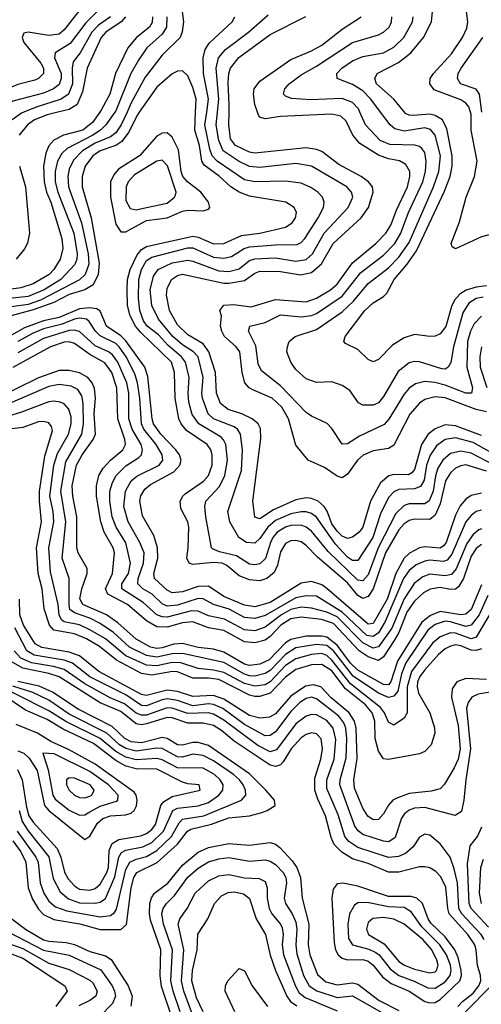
# Model space of a CAD drawing. Header units: inches. Extents: x 990535 to 1117859, y 769386 to 892122.
# Tile 537 of 656: x 1071437 to 1073230, y 826539 to 830359. Entities that reach past the tile are written whole.
import ezdxf

# ---------------------------------------------------------------- set-up
doc = ezdxf.new("R2010")
doc.units = ezdxf.units.IN
doc.header["$MEASUREMENT"] = 0
doc.layers.add('B0872', color=7, linetype='Continuous')
doc.layers.add('B0873', color=7, linetype='Continuous')

msp = doc.modelspace()

# ---------------------------------------------------------------- linework, layer by layer
at = {"layer": 'B0872', "color": 5}
for points, elevation in [([(1071748.1, 830000), (1071720.4, 829959.6), (1071682.5, 829930), (1071607, 829910), (1071570, 829891.7), (1071550.7, 829869.3), (1071538.9, 829841.1), (1071530.3, 829790), (1071532.7, 829730), (1071541.4, 829690), (1071557.9, 829650), (1071601.3, 829510), (1071605, 829470), (1071593.9, 829430), (1071570.1, 829390), (1071551.6, 829370), (1071490, 829334.3), (1071441.2, 829318.8), (1071301, 829299)], 2920), ([(1071806.2, 830000), (1071771.4, 829950), (1071751.5, 829930), (1071721.4, 829910), (1071621, 829859), (1071601, 829839), (1071584.1, 829810), (1071575, 829770), (1071575.2, 829730), (1071585.9, 829690), (1071647, 829530), (1071660, 829450), (1071659.6, 829430), (1071651.7, 829408.3), (1071596.8, 829350), (1071532.9, 829310), (1071470, 829284.3), (1071384.9, 829275.1)], 2940), ([(1071901.3, 830000), (1071894.2, 829990), (1071859.7, 829920.3), (1071834.4, 829885.6), (1071810, 829870.4), (1071749.7, 829850), (1071721.6, 829830), (1071691.9, 829790), (1071680.1, 829750), (1071679.9, 829710), (1071714.5, 829590), (1071746.1, 829413.9), (1071741.6, 829370), (1071723.1, 829330), (1071690, 829310.2), (1071630, 829292.3), (1071570, 829261.4), (1071490, 829233.4), (1071390, 829205.5)], 2980), ([(1071854.1, 830000), (1071831.6, 829950), (1071810, 829919.1), (1071790, 829903.7), (1071730, 829879.1), (1071680.6, 829850), (1071646.2, 829813.8), (1071630, 829778.5), (1071623.9, 829750), (1071626.6, 829710), (1071677.9, 829570), (1071703.8, 829450), (1071705.6, 829410), (1071691.7, 829370), (1071670, 829349.9), (1071517.9, 829270), (1071470, 829254), (1071396.5, 829243.5)], 2960), ([(1071453, 830000), (1071443.7, 829996.3), (1071408, 829970)], 2860), ([(1071585.6, 830000), (1071544.2, 829990), (1071494.5, 829970), (1071467.1, 829950), (1071435.4, 829910)], 2880), ([(1073250, 828607), (1073170, 828631), (1073150, 828628.3), (1073130, 828618.3), (1073110, 828600.9), (1073091.4, 828570), (1073070, 828480.5), (1073050, 828436.7), (1073030, 828419.9), (1072970, 828420.5), (1072950, 828415.7), (1072930, 828402.3), (1072910, 828379.7), (1072857.3, 828290), (1072809.7, 828150.3), (1072790, 828121), (1072782.4, 828117.6), (1072770, 828112.7), (1072750, 828125.1), (1072710, 828174.3), (1072594.1, 828274), (1072550, 828318.7), (1072530, 828332.5), (1072510, 828337.5), (1072490, 828336.3), (1072470, 828326.9), (1072450, 828294.2), (1072438.2, 828241.8), (1072425.6, 828214.4), (1072397.2, 828190), (1072370, 828181.4), (1072330, 828186), (1072290, 828200.4), (1072241.2, 828241.2), (1072223.8, 828250), (1072190, 828253.2), (1072110, 828245.3), (1072095, 828250), (1072086.3, 828270), (1072092.1, 828310), (1072094.6, 828390), (1072089.9, 828410), (1072062.6, 828462.6), (1072060.5, 828490), (1072070.3, 828510), (1072080.4, 828519.6), (1072151.3, 828568.7), (1072169.9, 828590), (1072184.6, 828630), (1072185.3, 828670), (1072179.4, 828690), (1072165.3, 828710), (1072085.4, 828765.4), (1072064.3, 828790), (1072054.7, 828810), (1072040.6, 828890), (1072037.9, 828990), (1072026.8, 829030), (1071906.1, 829146.1), (1071887.4, 829170), (1071866.8, 829210), (1071855.4, 829250), (1071854.4, 829310), (1071855.8, 829350), (1071865.7, 829390), (1071893.4, 829446.6), (1071910, 829466.4), (1071930, 829478.9), (1072110, 829518.6), (1072130, 829514.8), (1072190, 829489), (1072230, 829490.3), (1072298.1, 829521.9), (1072370, 829530.1), (1072470, 829553.4), (1072495.4, 829570), (1072508.5, 829590), (1072511.7, 829610), (1072503.5, 829630), (1072470.7, 829650.7), (1072330, 829674.4), (1072290, 829688.8), (1072257.4, 829710), (1072212.1, 829752.1), (1072153.8, 829793.8), (1072144.7, 829810), (1072135.2, 829870), (1072116.9, 829930), (1072120.6, 830000)], 2980), ([(1073310, 828615.4), (1073190, 828676.2), (1073150, 828685.2), (1073110, 828675.4), (1073080.1, 828650), (1073060.8, 828619.2), (1073051.5, 828588.5), (1073043, 828530), (1073027.9, 828492.1), (1073010, 828479.8), (1072950, 828479.9), (1072930, 828473.2), (1072897.7, 828442.3), (1072829.1, 828310), (1072790, 828204.5), (1072770, 828181.3), (1072750, 828183.9), (1072634.9, 828294.9), (1072570, 828374.4), (1072550, 828389.9), (1072530, 828397.3), (1072490, 828396.2), (1072470, 828389.9), (1072437.2, 828370), (1072420.4, 828350), (1072411, 828330), (1072392.3, 828267.7), (1072370, 828248), (1072350, 828243.5), (1072330, 828245.6), (1072278.8, 828278.8), (1072213.8, 828293.8), (1072185.7, 828305.7), (1072181.7, 828310), (1072159.5, 828430), (1072156.1, 828470), (1072160.2, 828490), (1072212.7, 828547.3), (1072233.3, 828590), (1072243.7, 828650), (1072238.3, 828710), (1072229.2, 828729.2), (1072219.1, 828739.1), (1072133.1, 828790), (1072107.3, 828827.3), (1072094.2, 828874.2), (1072091.5, 828910), (1072095.4, 828970), (1072080.8, 829030), (1072065.4, 829050), (1072014.3, 829094.3), (1071976.1, 829136.1), (1071932.7, 829170), (1071918.2, 829190), (1071904.3, 829230), (1071898.8, 829278.8), (1071899.7, 829350), (1071909.7, 829390), (1071930, 829424.2), (1071950, 829437.5), (1072090, 829473), (1072110, 829473), (1072190, 829437.7), (1072230, 829433.6), (1072259.6, 829440.4), (1072308.8, 829471.2), (1072330, 829477.2), (1072430, 829485.3), (1072514.2, 829485.8), (1072530, 829493.9), (1072544.1, 829510), (1072596.6, 829590), (1072616.7, 829630), (1072619.9, 829650), (1072612.9, 829670), (1072594.4, 829690), (1072568.1, 829708.1), (1072530, 829724), (1072470, 829732.1), (1072350, 829729.4), (1072310, 829737), (1072204.2, 829810), (1072185.1, 829830), (1072175.6, 829855.6), (1072156.8, 829950), (1072163.6, 830000)], 2960), ([(1073313.4, 828653.4), (1073197.8, 828717.8), (1073130, 828736.1), (1073090, 828729.9), (1073055.2, 828704.8), (1073030.6, 828669.4), (1073017.4, 828630), (1073007.5, 828572.5), (1072993.1, 828546.9), (1072970, 828538.8), (1072910, 828536.5), (1072890, 828526.9), (1072870, 828505), (1072838.7, 828441.3), (1072808.6, 828350), (1072750, 828260.1), (1072730, 828259.8), (1072710, 828272.9), (1072663.4, 828323.4), (1072590, 828428.4), (1072570, 828442.4), (1072550, 828448.6), (1072529.7, 828449.7), (1072490, 828441.6), (1072430, 828415.2), (1072400.9, 828390), (1072370, 828346.4), (1072350, 828327.5), (1072318, 828330), (1072287.9, 828350), (1072252.9, 828410), (1072244.9, 828450), (1072298.6, 828610), (1072302.6, 828690), (1072295.3, 828750), (1072282.7, 828770), (1072270, 828779.5), (1072190, 828809.4), (1072169.6, 828830), (1072147.3, 828890), (1072144.6, 828910), (1072149.7, 828970), (1072130.8, 829050), (1072112.5, 829070), (1072070, 829096.6), (1072031.8, 829130), (1071976.8, 829196.8), (1071950.5, 829250), (1071943.5, 829310), (1071956.7, 829363.3), (1071975.2, 829390), (1072030, 829415.4), (1072090, 829425.6), (1072110, 829422.1), (1072210, 829384.1), (1072250, 829381.3), (1072290, 829392.5), (1072330, 829424.3), (1072350, 829431.4), (1072430, 829434.1), (1072510, 829421.4), (1072550, 829428.5), (1072574.1, 829450), (1072619.4, 829530), (1072712.6, 829630), (1072730.4, 829670), (1072725.9, 829690), (1072707.8, 829710), (1072570, 829790.6), (1072510, 829800.4), (1072370, 829785.7), (1072330, 829788.5), (1072290, 829808.1), (1072228, 829850), (1072210.2, 829890), (1072200.4, 829950), (1072205.5, 830000)], 2940), ([(1073230, 828745.7), (1073130, 828783.2), (1073090, 828786.2), (1073050, 828771.8), (1073024, 828750), (1072997.3, 828710), (1072970, 828613.6), (1072959.6, 828600.4), (1072947.1, 828592.9), (1072890, 828593.5), (1072870.6, 828589.4), (1072838, 828562), (1072799, 828490), (1072770, 828389.8), (1072755.3, 828370), (1072729, 828351), (1072710, 828346.3), (1072690, 828354.6), (1072670, 828374), (1072650, 828402.9), (1072631.3, 828451.3), (1072619.5, 828470), (1072596.7, 828490), (1072570, 828500.9), (1072550, 828503.4), (1072510, 828495.4), (1072423.5, 828456.5), (1072370, 828421.8), (1072350, 828428.4), (1072342, 828490), (1072373.1, 828733.1), (1072372.4, 828772.4), (1072363.4, 828790), (1072339.9, 828810), (1072299.9, 828830), (1072246.3, 828846.3), (1072217.1, 828870), (1072201.1, 828910), (1072197.4, 828990), (1072171.6, 829070), (1072150, 829101.1), (1072090, 829136.3), (1072050, 829174.2), (1072018.8, 829230), (1072006.8, 829290), (1072010, 829316.1), (1072027.3, 829350), (1072050, 829366.1), (1072070, 829370.7), (1072230, 829336.6), (1072250, 829335.8), (1072310, 829346.6), (1072350, 829374.8), (1072370, 829382.4), (1072450, 829381), (1072528.2, 829368.2), (1072570, 829378.3), (1072608.7, 829411.3), (1072654.8, 829490), (1072762.7, 829590), (1072791.2, 829630), (1072809.6, 829690), (1072806.7, 829710), (1072791.8, 829730), (1072763.8, 829750), (1072676.6, 829796.6), (1072610, 829847.2), (1072590, 829855.5), (1072550, 829861), (1072350, 829840.9), (1072330, 829844.5), (1072274.9, 829870), (1072256.4, 829896.4), (1072249.7, 829950), (1072250.6, 830000)], 2920), ([(1073250, 828837.3), (1073210, 828845.7), (1073089.1, 828890.9), (1073050, 828895), (1073010, 828884.5), (1072989.2, 828870.8), (1072952.4, 828827.6), (1072890, 828707.9), (1072870, 828695.4), (1072810, 828686.1), (1072771.2, 828668.8), (1072749, 828650), (1072710, 828595.5), (1072690, 828581.4), (1072670, 828587.6), (1072621.3, 828621.3), (1072556.9, 828650), (1072510, 828707.6), (1072481.6, 828810), (1072455.4, 828855.4), (1072417.8, 828890), (1072342, 828922), (1072328.5, 828930), (1072312, 828950), (1072301, 828990), (1072292.1, 829070), (1072277.4, 829090), (1072233.1, 829130), (1072222.3, 829150), (1072217.6, 829170), (1072221.2, 829210), (1072213.9, 829230), (1072229.4, 829250.6), (1072266.9, 829253.1), (1072335.8, 829244.2), (1072430, 829273.3), (1072550, 829264.6), (1072590, 829278.1), (1072644.4, 829310), (1072670, 829332.7), (1072730, 829415.2), (1072819.7, 829490), (1072859.4, 829530), (1072878.5, 829561.5), (1072900.2, 829619.8), (1072942.8, 829710), (1072952.9, 829750), (1072951.9, 829770), (1072937.3, 829797.3), (1072911.5, 829811.5), (1072870, 829818.6), (1072830, 829832.4), (1072758, 829878), (1072730.7, 829910), (1072704.6, 829964.6), (1072684.1, 829984.1), (1072650, 829992.4), (1072450, 829983.4), (1072390, 829974.4), (1072370, 829980.2), (1072365.6, 829985.6), (1072360.8, 830000)], 2880), ([(1073230, 829208.2), (1073201.7, 829178.3), (1073187.4, 829150), (1073176.6, 829110), (1073173.6, 829010), (1073195.2, 828930), (1073191.9, 828910), (1073170, 828909.4), (1073090, 828940.8), (1073049.4, 828950.6), (1073010, 828954.4), (1072973.7, 828946.3), (1072950, 828929.4), (1072930, 828906), (1072870.7, 828809.3), (1072852.1, 828787.9), (1072757.2, 828742.8), (1072710, 828712.7), (1072690, 828711.6), (1072650, 828772.8), (1072631.8, 828791.8), (1072570, 828820.2), (1072550, 828835), (1072450, 828938.1), (1072376.4, 828996.4), (1072362.9, 829022.9), (1072353.7, 829093.7), (1072326.4, 829150), (1072331.5, 829170), (1072390, 829183.8), (1072450, 829213.3), (1072530, 829206.1), (1072570, 829210.6), (1072590, 829219), (1072690, 829285.6), (1072762.2, 829377.8), (1072850, 829445.5), (1072893.6, 829490), (1072917.8, 829530), (1072947.4, 829610), (1073002.9, 829730), (1073012.7, 829770), (1073016.3, 829810), (1073010, 829843.1), (1072999.1, 829859.1), (1072990, 829866.8), (1072971.2, 829871.2), (1072874.1, 829874.1), (1072837.1, 829890), (1072780.7, 829950), (1072758.1, 830000)], 2860), ([(1073237.6, 829282.4), (1073210, 829277.3), (1073181.5, 829258.5), (1073158.4, 829221.6), (1073122.2, 829090), (1073112, 829028), (1073101.6, 829010), (1073090, 829002.6), (1073076.4, 829003.6), (1072990, 829031.1), (1072970, 829032.7), (1072950, 829027.8), (1072906.5, 828993.5), (1072850, 828896.8), (1072830, 828872.4), (1072810, 828863), (1072770, 828863.7), (1072752.6, 828872.6), (1072719.7, 828919.7), (1072690, 828939.4), (1072650, 828953.5), (1072590, 828950.7), (1072550, 828964.6), (1072510, 829000.9), (1072490, 829029.7), (1072475, 829070), (1072476.8, 829090), (1072483.9, 829110), (1072506.4, 829130), (1072590, 829157.2), (1072690, 829224.8), (1072734.1, 829265.9), (1072790, 829334.8), (1072870, 829395.5), (1072910, 829437), (1072950, 829493.9), (1073044.6, 829710), (1073065.4, 829770), (1073070.9, 829830), (1073050.8, 829910), (1073032.8, 829932.8), (1073010, 829939.5), (1072930, 829925.7), (1072894.6, 829934.6), (1072876.2, 829950), (1072838.7, 830000)], 2840), ([(1073250, 829325.7), (1073210, 829320.7), (1073170.8, 829309.2), (1073145.8, 829294.2), (1073125.1, 829270), (1073113.6, 829246.4), (1073092, 829168), (1073070, 829139.9), (1073050, 829130.6), (1073030, 829129.8), (1072970, 829137.3), (1072930, 829123.7), (1072884.7, 829095.3), (1072830, 829040.3), (1072810, 829030.8), (1072790, 829040.4), (1072750, 829078.5), (1072702.9, 829102.9), (1072696.4, 829110), (1072700.6, 829130), (1072777.8, 829230), (1072810, 829260.3), (1072850, 829284.8), (1072862.4, 829297.6), (1072892, 829350), (1072942.3, 829410), (1072978.1, 829461.9), (1073086.7, 829693.3), (1073108.7, 829750), (1073116.9, 829790), (1073116.5, 829830), (1073095.3, 829935.3), (1073079.1, 829970), (1073050, 829986.7), (1073030, 829991.4), (1072966.8, 829986.8), (1072950, 829987.6), (1072935, 829995), (1072931, 830000)], 2820), ([(1073533.8, 830000), (1073520.7, 829990), (1073498.3, 829961.7), (1073482.9, 829930), (1073473, 829887), (1073463.3, 829790), (1073450, 829732.5), (1073410, 829581.3), (1073390, 829561.8), (1073370, 829564.2), (1073310, 829536.8), (1073230, 829516), (1073130, 829469.8), (1073117.1, 829477.1), (1073113.1, 829490), (1073145.4, 829574.6), (1073171.3, 829670), (1073203.1, 829750), (1073214.2, 829810), (1073191, 829930), (1073190.8, 829990.8), (1073187.7, 830000)], 2780), ([(1071436.4, 829790), (1071459.2, 829710), (1071476, 829530), (1071468.1, 829491.9), (1071455.3, 829470), (1071423.4, 829430)], 2880), ([(1073230, 828522.3), (1073190, 828512.4), (1073170, 828498.3), (1073147.6, 828472.4), (1073130, 828435.8), (1073093.1, 828330), (1073082.6, 828317.4), (1073070, 828308.8), (1073010, 828313.7), (1072990, 828309.6), (1072951.2, 828288.8), (1072930, 828269.9), (1072897.3, 828210), (1072864.1, 828110), (1072810, 828016.1), (1072790, 828012.8), (1072630, 828151.2), (1072610, 828165.6), (1072570, 828178.8), (1072530, 828172.3), (1072410, 828097.1), (1072350, 828080.3), (1072310, 828087.5), (1072230, 828121.3), (1072170, 828160.5), (1072130, 828160.2), (1072070, 828138.7), (1072030, 828134.6), (1072010, 828144.7), (1071960.3, 828190), (1071958, 828210), (1071973.1, 828270), (1071971.9, 828310), (1071957.8, 828357.8), (1071913.9, 828433.9), (1071904, 828490), (1071908.1, 828511.9), (1071923, 828537), (1071945.2, 828554.8), (1072035.9, 828604.1), (1072059.2, 828630), (1072064, 828650), (1072058.3, 828670), (1072043.4, 828690), (1071985.9, 828750), (1071957.2, 828790), (1071951.1, 828810), (1071934.9, 828974.9), (1071923.2, 829010), (1071850, 829112.1), (1071830, 829132), (1071774.7, 829170), (1071750, 829227.4), (1071736.5, 829236.5), (1071710, 829240.9), (1071670, 829236.6), (1071590, 829202.8), (1071530, 829190.7), (1071456.3, 829163.7), (1071405, 829135)], 3020), ([(1073230, 828456.3), (1073210, 828450.7), (1073190, 828435.6), (1073170, 828410), (1073115.6, 828284.4), (1073097.7, 828262.3), (1073083.6, 828256.4), (1073030, 828261.1), (1073010, 828258.4), (1072976.7, 828243.3), (1072950, 828221.2), (1072928.2, 828190), (1072856.4, 828023.6), (1072830, 827980.2), (1072810, 827965.8), (1072784.9, 827970), (1072690, 828060.6), (1072590, 828122.5), (1072550, 828123.9), (1072510, 828115.2), (1072390, 828047.1), (1072350, 828035.8), (1072310, 828039.7), (1072251, 828071), (1072190, 828089.7), (1072150, 828111.2), (1072130, 828113.6), (1072050, 828087.2), (1072010, 828083.7), (1071990, 828091.9), (1071951.4, 828130), (1071915.8, 828150), (1071896.5, 828170), (1071897.5, 828190), (1071918.5, 828250), (1071921.2, 828290), (1071904, 828330), (1071857.9, 828410), (1071842.2, 828470), (1071848.7, 828530), (1071869.6, 828570), (1071891.9, 828588.1), (1071979.1, 828630), (1071993.1, 828650), (1071991, 828670), (1071966.8, 828710), (1071919.5, 828770), (1071910, 828790), (1071904.1, 828890), (1071895.2, 828950), (1071884.2, 828984.2), (1071851.2, 829050), (1071823.8, 829090), (1071810, 829102.2), (1071750, 829131.6), (1071731.4, 829150), (1071707.5, 829187.5), (1071696.1, 829196.1), (1071670, 829200.6), (1071650, 829196.1), (1071602.8, 829177.2), (1071530, 829158.6), (1071490, 829142.8), (1071430, 829109.5)], 3040), ([(1073230, 828383.4), (1073220.6, 828379.4), (1073198.3, 828361.7), (1073173, 828326.9), (1073132.1, 828227.9), (1073113.9, 828206.1), (1073090, 828201), (1073030, 828206.9), (1073002.6, 828197.4), (1072969.4, 828170.6), (1072930, 828111.4), (1072881.8, 827998.2), (1072830, 827925.1), (1072810, 827920.4), (1072770, 827941.5), (1072670, 828042.1), (1072630, 828060.1), (1072570, 828075.7), (1072530, 828079.1), (1072490, 828070.5), (1072453.5, 828050), (1072390, 828002.3), (1072350, 827988.2), (1072310, 827991.2), (1072232.7, 828032.7), (1072170, 828045.3), (1072130, 828064.1), (1072104.6, 828064.6), (1072010, 828040), (1071990, 828041.8), (1071969.9, 828050), (1071916.9, 828096.9), (1071834.4, 828150), (1071833.7, 828170), (1071859.3, 828210), (1071867, 828250), (1071849.4, 828329.4), (1071811.7, 828390), (1071796.6, 828430), (1071786.7, 828490), (1071787.9, 828530), (1071797.1, 828562.9), (1071811.4, 828590), (1071850, 828627.7), (1071900.3, 828659.7), (1071910.8, 828670), (1071914.4, 828690), (1071908.5, 828710), (1071874, 828770), (1071860.7, 828810), (1071860.8, 828910), (1071853.5, 828950), (1071817.8, 829030), (1071798.2, 829058.2), (1071782.7, 829070), (1071730, 829093.6), (1071670, 829148.3), (1071650, 829154), (1071630, 829152.4), (1071530, 829122.3), (1071430, 829065.6)], 3060), ([(1073230, 828322.6), (1073210, 828307.4), (1073190, 828277.6), (1073161, 828190), (1073141.5, 828158.5), (1073130, 828148.9), (1073110, 828147.5), (1073070, 828155.2), (1073030.7, 828149.3), (1073005.3, 828134.7), (1072970, 828102.9), (1072940.6, 828059.4), (1072910, 827981.7), (1072891.9, 827950), (1072850, 827886.3), (1072830, 827872.3), (1072790, 827886.3), (1072755.3, 827910), (1072656.2, 828016.2), (1072608.9, 828031.1), (1072530, 828040.2), (1072490, 828034.7), (1072451.6, 828010), (1072410, 827966.2), (1072390, 827951.6), (1072350, 827941.5), (1072310, 827944.8), (1072230, 827988.6), (1072170, 827998.9), (1072110, 828022.6), (1072070, 828018.6), (1072010, 828001.6), (1071970, 828003.3), (1071930, 828026.9), (1071856.4, 828090), (1071780.1, 828130), (1071771.1, 828150), (1071798.1, 828210), (1071805.2, 828290), (1071800.1, 828310), (1071765.3, 828370), (1071751.9, 828410), (1071735.3, 828510), (1071735.4, 828550), (1071745.2, 828590), (1071761.1, 828618.9), (1071789.5, 828650), (1071838.3, 828690), (1071847.6, 828710), (1071845.4, 828730), (1071818.4, 828810), (1071815.1, 828930), (1071794.5, 828990), (1071767.6, 829027.6), (1071710, 829060), (1071650, 829102.6), (1071630, 829108.2), (1071610, 829106.9), (1071557.1, 829090), (1071410, 829009.3)], 3080), ([(1073230.8, 829089.2), (1073223.9, 829050), (1073225.3, 829010), (1073251.2, 828931.1)], 2880), ([(1073230, 828166), (1073190, 828070.8), (1073170, 828052.4), (1073150, 828049.8), (1073070, 828062.7), (1073032.5, 828047.5), (1072999, 828021), (1072904.3, 827870), (1072878.3, 827790), (1072870, 827778.1), (1072850, 827779.1), (1072750, 827834.6), (1072722.2, 827862.2), (1072670, 827931.7), (1072630, 827962.5), (1072610, 827967.4), (1072550, 827966.7), (1072490, 827954.4), (1072470, 827940.6), (1072405.5, 827874.5), (1072370, 827858), (1072330, 827852.8), (1072310, 827857.7), (1072230, 827904.2), (1072190, 827917), (1072130, 827922.9), (1072070, 827939), (1072035.5, 827935.5), (1071990, 827921.8), (1071970, 827919.5), (1071944.7, 827924.7), (1071890, 827954.8), (1071819, 828019), (1071774.6, 828050), (1071682.4, 828090), (1071671.4, 828111.4), (1071679, 828150), (1071699.5, 828210), (1071699.2, 828230), (1071664.3, 828290), (1071659.6, 828310), (1071659.3, 828430), (1071643.1, 828510), (1071640.9, 828550), (1071657.5, 828630), (1071679.4, 828670), (1071722.7, 828730), (1071731.4, 828750), (1071727, 828830), (1071732, 828890), (1071727.8, 828927.8), (1071719.1, 828950), (1071702.5, 828970), (1071670, 828988.8), (1071630, 828997.2), (1071590, 828997.4), (1071510, 828969.5), (1071330, 828881.2)], 3120), ([(1073255.8, 828124.2), (1073221.6, 828050), (1073190, 828009.1), (1073170, 828004.4), (1073110, 828022.8), (1073090, 828024.6), (1073050, 828011.6), (1073022.2, 827990), (1072936.5, 827863.5), (1072919.7, 827820.3), (1072906.2, 827753.8), (1072890, 827734.6), (1072870, 827729.4), (1072830, 827745.7), (1072732, 827812), (1072656.4, 827910), (1072630, 827930.9), (1072590, 827934.3), (1072510, 827922.1), (1072470, 827895.6), (1072410, 827834.1), (1072390, 827821.7), (1072350, 827812.2), (1072330, 827813.2), (1072310, 827818.9), (1072230, 827864.3), (1072070, 827899.1), (1072030, 827898.2), (1071970, 827885.7), (1071930, 827891.8), (1071864.3, 827924.3), (1071801.5, 827981.5), (1071750, 828015.8), (1071710, 828037.2), (1071650, 828057.1), (1071632.6, 828070), (1071628.9, 828090), (1071628.8, 828190), (1071602.8, 828270), (1071616, 828410), (1071597.5, 828530), (1071616.3, 828643.7), (1071679.2, 828750), (1071684.5, 828790), (1071683.5, 828870), (1071678.7, 828898.7), (1071663.2, 828923.2), (1071637.3, 828937.3), (1071590, 828942.6), (1071550, 828934.9), (1071330, 828841.2)], 3140), ([(1073272.2, 828067.8), (1073210, 827963.2), (1073190, 827956.5), (1073130, 827978), (1073110, 827979.4), (1073070, 827963.8), (1073040.8, 827939.2), (1072958.7, 827830), (1072941.7, 827770), (1072941.6, 827670), (1072930.8, 827649.2), (1072890, 827621.5), (1072870, 827632.9), (1072853.6, 827670), (1072838.9, 827690), (1072722.4, 827782.4), (1072650, 827873.9), (1072630, 827892.3), (1072610, 827899.5), (1072570, 827895.8), (1072510, 827878.7), (1072470, 827853.1), (1072410, 827789.7), (1072390, 827778.3), (1072350, 827773), (1072310, 827783.3), (1072230, 827825.9), (1072190, 827835.1), (1072130, 827841.2), (1072063.2, 827863.2), (1072030, 827864.8), (1071970, 827851.7), (1071930, 827855), (1071850, 827890.8), (1071770, 827956.5), (1071710, 827992), (1071670, 828010.8), (1071610, 828023.1), (1071600.2, 828030), (1071591.1, 828050), (1071586.7, 828090), (1071556.6, 828216.6), (1071550.5, 828309.5), (1071570.2, 828410), (1071567.1, 828450), (1071554.8, 828510), (1071569.8, 828630), (1071584.1, 828675.9), (1071626.8, 828750), (1071637.7, 828790), (1071636.6, 828816.6), (1071627.9, 828847.9), (1071610, 828868.3), (1071594.8, 828874.8), (1071570, 828878.5), (1071550, 828875.8), (1071444.4, 828835.6), (1071330, 828801)], 3160), ([(1073230, 827917.7), (1073210, 827910.9), (1073190, 827912.8), (1073150, 827929.5), (1073130, 827932.8), (1073110, 827928.6), (1073090, 827917.7), (1073063.9, 827896.1), (1073010, 827836.1), (1072990.9, 827810), (1072982.6, 827790), (1072980.4, 827770), (1072985.6, 827745.6), (1073029.3, 827670), (1073048.2, 827611.8), (1073049.5, 827590), (1073034.9, 827545.1), (1073010, 827519.2), (1072990, 827509.8), (1072870, 827488.7), (1072850, 827490.6), (1072830, 827520.7), (1072817.6, 827570), (1072816.5, 827636.5), (1072805.8, 827670), (1072779.9, 827699.9), (1072702.6, 827762.6), (1072650, 827831.8), (1072610, 827856.7), (1072570, 827856.2), (1072510, 827837.6), (1072470, 827808.3), (1072410, 827746), (1072370, 827732.6), (1072350, 827732.6), (1072330, 827738.4), (1072210, 827798.5), (1072170, 827803.8), (1072110, 827803.3), (1072050, 827827.9), (1072030.1, 827830.1), (1071950, 827815.1), (1071910, 827822.3), (1071813.3, 827873.3), (1071746.6, 827926.6), (1071696.5, 827956.5), (1071650, 827975.5), (1071569.9, 827990), (1071552.4, 828010), (1071532.4, 828072.4), (1071525.1, 828150), (1071508.6, 828210), (1071502.4, 828310), (1071522.3, 828410), (1071513.6, 828490), (1071514.2, 828530), (1071535.1, 828664.9), (1071565, 828765), (1071560.9, 828780.9), (1071550, 828793.9), (1071530, 828799.5), (1071510, 828798.3), (1071450, 828776.4), (1071350, 828765.2)], 3180), ([(1073250, 827798.3), (1073170, 827802.7), (1073134.8, 827790), (1073116.9, 827763.1), (1073113.8, 827730), (1073139.7, 827620.3), (1073148, 827530), (1073139.9, 827490), (1073124.3, 827455.7), (1073087.5, 827392.5), (1073070, 827374.2), (1073034.8, 827365.2), (1072950, 827356.1), (1072901.3, 827338.7), (1072886.4, 827330), (1072869.1, 827310.9), (1072850, 827277), (1072830, 827255), (1072810, 827253.9), (1072788.7, 827268.7), (1072770, 827299.9), (1072737.8, 827377.8), (1072734.5, 827410), (1072747.9, 827492.1), (1072743.7, 827610), (1072737.6, 827637.6), (1072717, 827670), (1072647.3, 827727.3), (1072607.1, 827770), (1072578.7, 827778.7), (1072547.2, 827772.8), (1072490, 827734.4), (1072430, 827665.7), (1072407.2, 827652.8), (1072370, 827648.4), (1072330, 827658.5), (1072230, 827722.3), (1072190, 827737.2), (1072110, 827732.4), (1072050, 827752.2), (1072010, 827757.5), (1071930, 827736.8), (1071910, 827740.1), (1071745.1, 827830), (1071670, 827890.2), (1071630, 827905), (1071523.5, 827923.5), (1071497.1, 827937.1), (1071451.8, 828010), (1071437.7, 828050), (1071437, 828110)], 3220), ([(1073287.1, 827752.9), (1073217.9, 827742.1), (1073192.6, 827730), (1073178.4, 827710), (1073172.7, 827687.3), (1073188.2, 827530), (1073169.6, 827409.6), (1073162.6, 827330), (1073152.9, 827287.1), (1073128.7, 827271.3), (1073010, 827302.3), (1072970, 827299.5), (1072950, 827292), (1072930, 827276), (1072919.8, 827260.2), (1072894.7, 827185.3), (1072870.9, 827169.1), (1072850, 827171), (1072770, 827197.7), (1072751.3, 827211.3), (1072738.6, 827230), (1072680.9, 827390), (1072681.7, 827410), (1072705.2, 827494.8), (1072707, 827570), (1072703.4, 827610), (1072696.2, 827630), (1072676.4, 827656.4), (1072590, 827724), (1072570, 827729.9), (1072550, 827725), (1072524.7, 827710), (1072490, 827674.7), (1072430, 827595.8), (1072410, 827580.9), (1072390, 827579.6), (1072310, 827624), (1072225.7, 827685.7), (1072190, 827701.7), (1072170, 827704.1), (1072110, 827696.6), (1072050, 827717.6), (1072010, 827723.3), (1071990, 827720.1), (1071930, 827696.8), (1071910, 827697.9), (1071850, 827738.7), (1071710, 827809.2), (1071642.3, 827862.3), (1071610, 827874), (1071493.5, 827893.5), (1071464.6, 827910), (1071418.9, 827998.9)], 3240), ([(1073240.6, 826790), (1073228.9, 826810), (1073154.6, 826890), (1073142.5, 826910), (1073137.8, 827010), (1073124.4, 827064.4), (1073109, 827109), (1073070, 827161.8), (1073030, 827194.3), (1073010, 827198.2), (1072990, 827187.7), (1072965.6, 827150), (1072936, 827124), (1072908.5, 827111.5), (1072870, 827108.2), (1072750, 827147.5), (1072715.4, 827170), (1072699.3, 827190), (1072674.3, 827274.3), (1072630, 827376.3), (1072629.7, 827410), (1072658.4, 827490), (1072665.4, 827565.4), (1072654.6, 827610), (1072630, 827640.1), (1072590, 827661.5), (1072570, 827662.5), (1072550, 827657.1), (1072510, 827627.4), (1072434.2, 827525.8), (1072410, 827518.3), (1072362.1, 827542.1), (1072230, 827640.7), (1072190, 827663.8), (1072170, 827668.8), (1072090, 827666.6), (1072030, 827687.8), (1072010, 827688.5), (1071930, 827660.8), (1071910, 827659.8), (1071890, 827667.5), (1071844.2, 827704.2), (1071788.2, 827728.2), (1071690, 827782.1), (1071610, 827837), (1071568.8, 827848.8), (1071483, 827863), (1071441.8, 827881.8), (1071415.3, 827910)], 3260), ([(1073139.1, 826530), (1073156.9, 826550), (1073197.8, 826582.2), (1073220.6, 826610), (1073228, 826630), (1073227, 826650), (1073215.3, 826690), (1073210.4, 826750), (1073204.6, 826770), (1073177.9, 826810), (1073105.5, 826890), (1073099.3, 826910), (1073092.5, 826992.5), (1073072.7, 827032.7), (1073053.8, 827053.8), (1073030, 827068.1), (1073010, 827072.6), (1072990, 827071.6), (1072910, 827050.8), (1072870, 827051.6), (1072790, 827084.7), (1072730, 827102.8), (1072688.7, 827128.7), (1072658.8, 827158.8), (1072646.2, 827186.2), (1072625.4, 827270), (1072594.7, 827334.7), (1072583.6, 827370), (1072583.5, 827416.5), (1072606.6, 827490), (1072613.7, 827530), (1072608.2, 827568.2), (1072590, 827588.3), (1072570, 827591.9), (1072550, 827585.4), (1072530, 827572.2), (1072491.5, 827530), (1072461, 827479), (1072450, 827467.6), (1072430, 827461.7), (1072410, 827466.7), (1072390, 827479), (1072270, 827560), (1072221.3, 827601.3), (1072190, 827620.9), (1072150, 827629.5), (1072090, 827628.9), (1072030, 827650.5), (1072010, 827651.8), (1071930, 827626.5), (1071910, 827623.4), (1071890, 827626.7), (1071830, 827674.4), (1071750, 827707.8), (1071590, 827808.5), (1071550, 827822.1), (1071450, 827842.2), (1071401.2, 827870)], 3280), ([(1071435.2, 827290), (1071447.3, 827247.3), (1071470, 827211), (1071550.2, 827110.2), (1071567.2, 827027.2), (1071594.6, 826974.6), (1071627.2, 826947.2), (1071670, 826932.8), (1071730, 826931.4), (1071750, 826935.5), (1071770, 826949.2), (1071807.1, 827032.9), (1071822.5, 827110), (1071832.8, 827127.2), (1071850, 827136.6), (1071915.7, 827150), (1071950, 827166.6), (1071995.5, 827210), (1072032.5, 827290), (1072050, 827300), (1072130, 827308.3), (1072170, 827321.6), (1072210.8, 827350), (1072225.9, 827370), (1072226.9, 827390), (1072215.5, 827410), (1072193.5, 827430), (1072150, 827454.4), (1072050, 827455.9), (1071990, 827486.7), (1071970, 827492.4), (1071890, 827487), (1071850, 827496.8), (1071810, 827519.7), (1071749.8, 827569.8), (1071616, 827636), (1071550, 827677.3), (1071285.1, 827810)], 3360), ([(1071410, 827172.6), (1071442, 827130), (1071460.7, 827090), (1071470.3, 826990), (1071486.5, 826946.5), (1071510, 826907.2), (1071530, 826887.5), (1071570, 826867.2), (1071670.9, 826850.9), (1071750, 826828.7), (1071830, 826828.6), (1071851.6, 826848.4), (1071870.4, 826990), (1071880.7, 827030), (1071892, 827050), (1071971.7, 827088.3), (1072050, 827160.4), (1072089.4, 827210.6), (1072101.8, 827218.2), (1072182.4, 827237.6), (1072250, 827261.9), (1072330, 827270.4), (1072377.4, 827282.6), (1072398.2, 827290), (1072428.8, 827310), (1072426.3, 827330), (1072393.3, 827370), (1072330, 827432.9), (1072170, 827542.2), (1072130, 827553.7), (1072110, 827553.7), (1072070, 827543.8), (1072050, 827545.9), (1072010.1, 827570.1), (1071990, 827574.2), (1071910, 827553.2), (1071870, 827557.4), (1071845.1, 827570), (1071796.5, 827616.5), (1071663.7, 827683.7), (1071565.1, 827750), (1071512.5, 827772.5), (1071430, 827791.6)], 3320), ([(1071427.3, 827210), (1071499.9, 827110), (1071508.8, 827090), (1071517, 827010), (1071531, 826970), (1071550, 826939.4), (1071576.3, 826916.3), (1071620.7, 826900.7), (1071750, 826877.9), (1071790, 826882.9), (1071805.4, 826894.6), (1071812.8, 826907.2), (1071850, 827061.9), (1071865.5, 827090), (1071890, 827101.7), (1071930, 827111.8), (1071970, 827135.7), (1072027.3, 827190), (1072056.7, 827243.3), (1072070, 827256.8), (1072151.8, 827270), (1072298.6, 827330), (1072314.9, 827350), (1072313.9, 827370), (1072305.6, 827390), (1072290.9, 827410), (1072267.6, 827430), (1072190, 827483.7), (1072150, 827504.2), (1072110, 827509.2), (1072070, 827497.9), (1072050, 827498.3), (1071990, 827531.1), (1071970, 827532.4), (1071890, 827520.7), (1071850, 827530.5), (1071825.2, 827545.2), (1071776.3, 827590), (1071630, 827664.5), (1071550, 827718.1), (1071488, 827748), (1071410, 827773.3)], 3340), ([(1071429.2, 827449.2), (1071446.5, 827410), (1071463.2, 827303.2), (1071473.3, 827270), (1071490, 827245.2), (1071583.1, 827143.1), (1071597.3, 827110), (1071611.1, 827051.1), (1071625.6, 827025.6), (1071650, 826998.5), (1071670, 826985.5), (1071710, 826980.8), (1071730, 826987.6), (1071750, 827004.9), (1071776.2, 827050), (1071781.7, 827070), (1071785, 827135), (1071797, 827163), (1071822.2, 827177.8), (1071907.9, 827192.1), (1071930, 827201.4), (1071950, 827217.3), (1071964, 827236), (1071985, 827310), (1071995.6, 827324.4), (1072030, 827344.4), (1072138.7, 827370), (1072134.5, 827390), (1072090, 827394.1), (1072070, 827401), (1071970, 827450.4), (1071890, 827451.9), (1071850, 827462.9), (1071810, 827484.8), (1071723.6, 827550), (1071606.4, 827606.4), (1071543.8, 827643.8), (1071460, 827680), (1071376.1, 827736.1)], 3380), ([(1071430, 827521.9), (1071453.3, 827513.3), (1071473.6, 827493.6), (1071505.6, 827445.6), (1071533.8, 827310), (1071550, 827290.7), (1071690, 827177.5), (1071710, 827191.3), (1071739.2, 827240.8), (1071760.5, 827259.5), (1071790, 827269.3), (1071850, 827273.6), (1071870, 827280.2), (1071882, 827290), (1071891.1, 827308.9), (1071893.2, 827330), (1071889.3, 827350), (1071881.7, 827361.7), (1071730, 827470.3), (1071627, 827527), (1071558.3, 827558.3), (1071507, 827590), (1071423.7, 827623.7)], 3420), ([(1073257.8, 826837.8), (1073191, 826910), (1073182.1, 826930), (1073176.7, 827083.3), (1073186.9, 827153.1), (1073215, 827190), (1073232.5, 827227.5)], 3240), ([(1072028.4, 826488.4), (1071987.3, 826607.3), (1071983.1, 826650), (1071985, 826750), (1071945.1, 826865.1), (1071941.3, 826890), (1071943.2, 826930), (1071948.8, 826951.2), (1071961.1, 826970), (1072012, 827008), (1072070, 827078.1), (1072130, 827128.9), (1072170, 827147.2), (1072250, 827162.8), (1072330, 827156.4), (1072410, 827166.3), (1072430, 827159.9), (1072446.9, 827146.9), (1072495.3, 827095.3), (1072513.6, 827070), (1072528.2, 827030), (1072534.7, 826950), (1072560.4, 826850), (1072557.3, 826770), (1072564.1, 826730), (1072593.9, 826653.9), (1072625.8, 826625.8), (1072670, 826613.7), (1072730, 826622.4), (1072750, 826617.4), (1072833.2, 826553.2), (1072910, 826515)], 3280), ([(1072060.1, 826510), (1072033, 826590), (1072024.6, 826630), (1072030.2, 826750), (1071995.6, 826850), (1071989.7, 826890.3), (1071994.6, 826910), (1072007.7, 826930), (1072038.6, 826961.4), (1072090, 827031.6), (1072130, 827067), (1072170, 827091), (1072210, 827103.3), (1072250, 827108.2), (1072330, 827094.4), (1072390, 827098.8), (1072410, 827093.8), (1072430, 827081.1), (1072459.9, 827050), (1072470.7, 827030), (1072473.7, 827010), (1072464.1, 826950), (1072469.3, 826930), (1072495.4, 826890), (1072510, 826857.5), (1072514.1, 826830), (1072509.1, 826770), (1072513.8, 826733.8), (1072539.9, 826650), (1072562, 826610), (1072591.2, 826591.2), (1072670, 826565.6), (1072730, 826571.1), (1072871, 826491)], 3260), ([(1073230.5, 826930), (1073222.5, 826970), (1073228.6, 827070), (1073238.8, 827101.2)], 3220), ([(1072105.6, 826505.6), (1072074.1, 826590), (1072065.7, 826630), (1072074.2, 826750), (1072053.1, 826850), (1072059.4, 826870), (1072087, 826910), (1072118.7, 826970), (1072170, 827017.6), (1072210, 827037), (1072250, 827041.6), (1072310, 827029.2), (1072367.1, 827027.1), (1072390, 827014.6), (1072398.9, 826990), (1072398.5, 826950), (1072405.4, 826910), (1072416.1, 826890), (1072450, 826850.1), (1072455.9, 826835.9), (1072459.8, 826810), (1072456.5, 826770), (1072461.9, 826730), (1072508.5, 826608.5), (1072523, 826583), (1072545.3, 826565.3), (1072670, 826513.6)], 3240), ([(1072149.7, 826510), (1072124, 826564), (1072105.8, 826630), (1072108.3, 826670), (1072126.5, 826750), (1072129.3, 826810.7), (1072167.8, 826870), (1072193.8, 826930), (1072220.8, 826959.2), (1072247.3, 826972.7), (1072270, 826974.9), (1072306.7, 826966.7), (1072329.4, 826949.4), (1072355.9, 826870), (1072392.2, 826810), (1072410.1, 826729.9), (1072430, 826670), (1072475.1, 826570), (1072488.9, 826548.9), (1072513.1, 826533.1)], 3220), ([(1071407.4, 826870), (1071459.9, 826830), (1071530, 826789.2), (1071550, 826783), (1071618.2, 826778.2), (1071650, 826771.2), (1071710, 826743.5), (1071770, 826726.8), (1071792.3, 826712.3), (1071859.1, 826610), (1071874.1, 826570), (1071868.7, 826531.3)], 3280), ([(1071349.5, 826789.5), (1071450, 826755.3), (1071550, 826698.5), (1071630, 826674.1), (1071710, 826632.8), (1071721.3, 826621.3), (1071738.1, 826590), (1071732.4, 826570), (1071710, 826553.7), (1071667, 826533)], 3240), ([(1071390, 826820.9), (1071530, 826748.1), (1071630, 826729.3), (1071752.2, 826672.2), (1071795.8, 826610), (1071806, 826590), (1071809.7, 826570), (1071798, 826542), (1071747.1, 826490)], 3260), ([(1071397.1, 826737.1), (1071450, 826718.2), (1071613.1, 826610), (1071621.6, 826590), (1071577.2, 826530)], 3220), ([(1072273.3, 826510), (1072235.3, 826590), (1072235.9, 826610), (1072246, 826630), (1072290, 826676.9), (1072310, 826668.8), (1072339.7, 826610), (1072399.6, 826530)], 3180), ([(1073168.9, 826510), (1073268.4, 826610)], 3260)]:
    msp.add_lwpolyline(points, dxfattribs=dict(at, elevation=elevation))
for points, elevation in [([(1072010, 829919.9), (1071990, 829917.7), (1071970, 829906.1), (1071902.8, 829830), (1071821, 829779), (1071802.8, 829757.2), (1071790.4, 829730), (1071789.5, 829670.5), (1071810, 829565.2), (1071830, 829535.4), (1071850, 829535.5), (1071870, 829546.6), (1071930, 829579.7), (1072010, 829589.6), (1072070, 829615.3), (1072090, 829619.1), (1072150, 829616.6), (1072170, 829623.2), (1072175.4, 829630), (1072170.8, 829650), (1072140.7, 829690), (1072089.5, 829729.5), (1072071.1, 829750), (1072064.3, 829770), (1072054.1, 829854.1), (1072030, 829903.4)], 3020), ([(1071990, 829813.1), (1071970, 829809.5), (1071883.3, 829756.7), (1071858.7, 829730), (1071850.5, 829710), (1071850, 829657.6), (1071866.5, 829626.5), (1071890, 829621.1), (1071930, 829629.8), (1072010, 829646.8), (1072038.8, 829670), (1072041.7, 829678.3), (1072044.5, 829690), (1072011.6, 829791.6)], 3040), ([(1071527, 827513), (1071548.1, 827448.1), (1071565.5, 827350), (1071574.7, 827334.7), (1071630, 827292.1), (1071670, 827272.2), (1071690, 827273.3), (1071710, 827285.2), (1071750, 827307.9), (1071813.7, 827326.3), (1071818.9, 827330), (1071819.3, 827350), (1071781.8, 827390), (1071710, 827441.2), (1071571.2, 827510)], 3440), ([(1071630, 827417.3), (1071618.5, 827410), (1071618.5, 827390), (1071629.2, 827370), (1071650, 827350.6), (1071670, 827340.6), (1071690, 827339.2), (1071710, 827345.9), (1071717.2, 827350), (1071726.1, 827370), (1071710.8, 827390), (1071650, 827415.9)], 3460), ([(1072691.6, 827008.4), (1072670, 827006.4), (1072654.4, 826985.6), (1072649.7, 826950), (1072658.3, 826778.3), (1072663.7, 826750), (1072674.1, 826730), (1072690, 826717), (1072710, 826711.3), (1072770, 826711.9), (1072790, 826706.3), (1072810, 826690.4), (1072845.8, 826645.8), (1072879.3, 826619.3), (1072950.2, 826590.2), (1073010, 826549), (1073030, 826544.3), (1073050, 826546.1), (1073070, 826557), (1073147, 826630), (1073152.8, 826650), (1073151.2, 826670), (1073139.6, 826719.6), (1073126.6, 826750), (1073090, 826800.3), (1073033.9, 826853.9), (1073023.4, 826870), (1073001.7, 826930), (1072978.9, 826950), (1072957.3, 826957.3), (1072870, 826956.6), (1072750, 826997.5)], 3320), ([(1072786.6, 826933.4), (1072750, 826931.9), (1072737.1, 826923), (1072717.6, 826890), (1072711, 826850), (1072714.3, 826794.3), (1072729.1, 826770), (1072792.6, 826752.6), (1072820.2, 826740.2), (1072833.2, 826730), (1072875.8, 826675.8), (1072910, 826650.3), (1072969, 826629), (1073022.5, 826602.5), (1073050, 826600.6), (1073090, 826625.9), (1073109.2, 826650), (1073113, 826670), (1073110, 826691.1), (1073094.3, 826730), (1073068.8, 826770), (1072998.9, 826838.9), (1072957.6, 826897.6), (1072930, 826913.8), (1072870, 826916.6)], 3340), ([(1072850, 826876), (1072808, 826872), (1072790, 826856.2), (1072784.3, 826830), (1072791.8, 826810), (1072853.2, 826773.2), (1072910, 826704.6), (1072931.8, 826690), (1072970, 826675.5), (1073030, 826660.9), (1073050, 826664.4), (1073056.1, 826670), (1073061.7, 826690), (1073057.5, 826710), (1073038.1, 826750), (1073002.3, 826790), (1072930, 826849.6), (1072890, 826868.5)], 3360)]:
    msp.add_lwpolyline(points, close=True, dxfattribs=dict(at, elevation=elevation))
at = {"layer": 'B0873', "color": 5}
for points, elevation in [([(1071693.6, 830426.4), (1071610, 830318.6), (1071590, 830302.5), (1071550, 830297.8), (1071470, 830310.4), (1071453.7, 830306.3), (1071446.4, 830290), (1071453.8, 830270), (1071519.1, 830190), (1071529.7, 830170), (1071529.6, 830150), (1071510, 830130.9), (1071495.8, 830124.2), (1071430, 830106.8), (1071390, 830090.5), (1071350, 830066.6), (1071305.1, 830030), (1071281.4, 830000)], 2820), ([(1073187.7, 830000), (1073180.9, 830020.9), (1073170, 830035.1), (1073150, 830047.2), (1073046.9, 830086.9), (1073029.3, 830110), (1073031.6, 830130), (1073044.1, 830150), (1073114.5, 830225.5), (1073156.2, 830290), (1073174, 830326), (1073178.1, 830350), (1073167.6, 830430)], 2780), ([(1071738.1, 830390), (1071694.1, 830345.9), (1071633.8, 830266.2), (1071574.4, 830230), (1071572.4, 830210), (1071597.8, 830150), (1071598.4, 830130), (1071590, 830107.7), (1071568.4, 830090), (1071530, 830073.5), (1071410, 830042.2), (1071361.4, 830010), (1071352.5, 830000)], 2840), ([(1072067.9, 830390), (1072073.5, 830350), (1072068.8, 830311.2), (1072060.1, 830290), (1071990, 830220.6), (1071924.3, 830135.7), (1071870, 830035.4), (1071854.1, 830000)], 2960), ([(1072205.5, 830000), (1072210.5, 830050), (1072199.8, 830170), (1072209.3, 830210), (1072236.7, 830243.3), (1072326.4, 830310), (1072402.2, 830377.8)], 2940), ([(1072931, 830000), (1072890.4, 830050.4), (1072822.9, 830110), (1072816.2, 830130), (1072825, 830150), (1072908, 830192), (1072956, 830230), (1073005.8, 830290), (1073035.9, 830350), (1073040.7, 830390)], 2820), ([(1071789.7, 830370), (1071742.8, 830337.2), (1071717.6, 830310), (1071672.7, 830230), (1071645.5, 830194.5), (1071641.4, 830170), (1071642.4, 830110), (1071626.6, 830070), (1071598.6, 830050), (1071500.7, 830019.3), (1071453, 830000)], 2860), ([(1071847.5, 830370), (1071831.7, 830350), (1071771.4, 830310), (1071753.6, 830290), (1071699.9, 830170), (1071681.5, 830078.5), (1071659.9, 830030), (1071630, 830010.7), (1071585.6, 830000)], 2880), ([(1071953.2, 830370), (1071951.7, 830348.3), (1071941.3, 830330), (1071891, 830289), (1071856.8, 830250), (1071809.6, 830150.4), (1071786.9, 830070), (1071754.9, 830010), (1071748.1, 830000)], 2920), ([(1072008.6, 830370), (1072006.9, 830330), (1071990, 830302.8), (1071931.2, 830248.8), (1071898, 830202), (1071869.5, 830150), (1071810, 830005.4), (1071806.2, 830000)], 2940), ([(1072163.6, 830000), (1072170.4, 830050), (1072151.4, 830150), (1072149.9, 830210.1), (1072157.7, 830242.3), (1072172.5, 830267.5), (1072263, 830350), (1072272.9, 830370)], 2960), ([(1072250.6, 830000), (1072251.1, 830028.9), (1072246.2, 830113.8), (1072248.9, 830150), (1072255.3, 830170), (1072288.4, 830211.6), (1072410, 830301.6), (1072548.9, 830371.1)], 2920), ([(1072360.8, 830000), (1072351, 830030), (1072344.8, 830070), (1072347.3, 830090), (1072370, 830120.4), (1072490, 830204.7), (1072570, 830237.9), (1072610, 830259.7), (1072690, 830321.4), (1072762.7, 830370)], 2880), ([(1072758.1, 830000), (1072752.4, 830012.4), (1072730, 830037.5), (1072690, 830052.3), (1072568.1, 830048.1), (1072492.5, 830052.5), (1072470, 830061.6), (1072462.3, 830070), (1072466.4, 830090), (1072483.9, 830110), (1072530, 830144.9), (1072590, 830178.5), (1072730, 830270.1), (1072830, 830300.1), (1072850, 830310.1), (1072871.8, 830330), (1072881.5, 830350), (1072882.3, 830370)], 2860), ([(1072838.7, 830000), (1072801.2, 830050), (1072770, 830082.1), (1072730, 830107.5), (1072669.7, 830130), (1072669, 830150), (1072688.5, 830170), (1072730, 830199), (1072770, 830215.7), (1072850, 830230.4), (1072890, 830251.6), (1072929.1, 830290), (1072962.9, 830350), (1072965.8, 830370)], 2840), ([(1073231.8, 830000), (1073223.1, 830070), (1073209.3, 830089.3), (1073148.5, 830110), (1073137.1, 830130), (1073140.4, 830150), (1073151.9, 830170), (1073235.7, 830290)], 2760), ([(1072120.6, 830000), (1072123.2, 830050), (1072110, 830095.7), (1072090, 830141.2), (1072070, 830160.6), (1072050, 830159.2), (1072030, 830148.2), (1071970, 830096.7), (1071901.3, 830000)], 2980)]:
    msp.add_lwpolyline(points, dxfattribs=dict(at, elevation=elevation))

doc.saveas('drawing.dxf')
